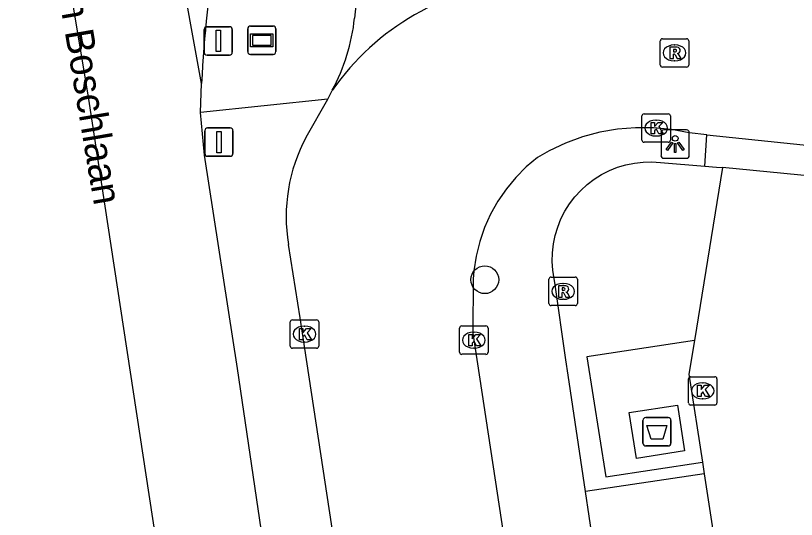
# Model space of a CAD drawing. Extents: x 163010 to 163853, y 382793 to 383982.
# Drawn here: x 163170.53 to 163198.03, y 383386.34 to 383404.07 of the extents above; entities that cross this region are included whole.
import ezdxf

# ---------------------------------------------------------------- set-up
doc = ezdxf.new("R2010")
doc.units = 0
for name, color, linetype in [('IMGEO_Afsluitpaal', 7, 'Continuous'), ('IMGEO_Afval_apart_plaats', 7, 'Continuous'), ('IMGEO_Berm_groen', 7, 'Continuous'), ('IMGEO_Boom', 7, 'Continuous'), ('IMGEO_Fietspad_open', 7, 'Continuous'), ('IMGEO_Kolk', 7, 'Continuous'), ('IMGEO_Lichtpunt', 7, 'Continuous'), ('IMGEO_Openbare_ruimte_label', 7, 'Continuous'), ('IMGEO_Parkeervlak_halfverhard', 7, 'Continuous'), ('IMGEO_Reclamebord', 7, 'Continuous'), ('IMGEO_Rijbaan_lokaal_open', 7, 'Continuous'), ('IMGEO_Rijbaan_regionaal_gesloten', 7, 'Continuous'), ('IMGEO_Rioolput', 7, 'Continuous'), ('IMGEO_Voetpad_gesloten', 7, 'Continuous'), ('IMGEO_Voetpad_open', 7, 'Continuous')]:
    doc.layers.add(name, color=color, linetype=linetype)

msp = doc.modelspace()

# ---------------------------------------------------------------- linework, layer by layer
at = {"layer": 'IMGEO_Afsluitpaal'}
for p, q in [((163177.171, 383402.779), (163177.171, 383403.579)), ((163177.171, 383403.579), (163177.171, 383402.779)), ((163177.271, 383403.679), (163178.061, 383403.679)), ((163178.061, 383403.679), (163177.271, 383403.679)), ((163178.161, 383403.579), (163178.161, 383402.779)), ((163178.161, 383402.779), (163178.161, 383403.579)), ((163178.061, 383402.679), (163177.271, 383402.679)), ((163177.271, 383402.679), (163178.061, 383402.679)), ((163177.194, 383399.22), (163177.194, 383400.02)), ((163177.194, 383400.02), (163177.194, 383399.22)), ((163177.294, 383400.12), (163178.084, 383400.12)), ((163178.084, 383400.12), (163177.294, 383400.12)), ((163178.184, 383400.02), (163178.184, 383399.22)), ((163178.184, 383399.22), (163178.184, 383400.02)), ((163178.084, 383399.12), (163177.294, 383399.12)), ((163177.294, 383399.12), (163178.084, 383399.12))]:
    msp.add_line(p, q, dxfattribs=at)
for points in [[(163177.591, 383403.554), (163177.741, 383403.554), (163177.741, 383402.804), (163177.591, 383402.804), (163177.591, 383403.554)], [(163177.614, 383399.995), (163177.764, 383399.995), (163177.764, 383399.245), (163177.614, 383399.245), (163177.614, 383399.995)]]:
    msp.add_lwpolyline(points, dxfattribs=at)
for centre, start, end in [((163177.271, 383403.579), 90, 180), ((163177.271, 383403.579), 90, 180), ((163178.061, 383403.579), 0, 90), ((163178.061, 383403.579), 360, 90), ((163177.271, 383402.779), 180, 270), ((163177.271, 383402.779), 180, 270), ((163178.061, 383402.779), 270, 0), ((163178.061, 383402.779), 270, 0), ((163177.294, 383400.02), 90, 180), ((163177.294, 383400.02), 90, 180), ((163178.084, 383400.02), 0, 90), ((163178.084, 383400.02), 360, 90), ((163177.294, 383399.22), 180, 270), ((163177.294, 383399.22), 180, 270), ((163178.084, 383399.22), 270, 0), ((163178.084, 383399.22), 270, 0)]:
    msp.add_arc(centre, 0.1, start, end, dxfattribs=at)
at = {"layer": 'IMGEO_Afval_apart_plaats'}
for p, q in [((163192.62, 383389.026), (163192.62, 383389.826)), ((163192.62, 383389.826), (163192.62, 383389.026)), ((163192.72, 383389.926), (163193.51, 383389.926)), ((163193.51, 383389.926), (163192.72, 383389.926)), ((163193.61, 383389.826), (163193.61, 383389.026)), ((163193.61, 383389.026), (163193.61, 383389.826)), ((163193.51, 383388.926), (163192.72, 383388.926)), ((163192.72, 383388.926), (163193.51, 383388.926))]:
    msp.add_line(p, q, dxfattribs=at)
msp.add_lwpolyline([(163192.763, 383389.64), (163193.467, 383389.64), (163193.318, 383389.17), (163192.912, 383389.17), (163192.763, 383389.64)], dxfattribs=at)
for centre, start, end in [((163192.72, 383389.826), 90, 180), ((163192.72, 383389.826), 90, 180), ((163193.51, 383389.826), 0, 90), ((163193.51, 383389.826), 360, 90), ((163192.72, 383389.026), 180, 270), ((163192.72, 383389.026), 180, 270), ((163193.51, 383389.026), 270, 0), ((163193.51, 383389.026), 270, 0)]:
    msp.add_arc(centre, 0.1, start, end, dxfattribs=at)
at = {"layer": 'IMGEO_Berm_groen'}
msp.add_lwpolyline([(163181.53, 383401.128), (163177.037, 383400.66)], dxfattribs=at)
at = {"layer": 'IMGEO_Boom'}
msp.add_circle((163187.054, 383394.775), 0.489, dxfattribs=at)
at = {"layer": 'IMGEO_Fietspad_open'}
msp.add_lwpolyline([(163183.489, 383413.791), (163183.177, 383410.744), (163182.467, 383403.985)], dxfattribs=at)
msp.add_arc((163175.66, 383404.689), 6.843, 331.6579, 354.0987, dxfattribs=at)
at = {"layer": 'IMGEO_Kolk'}
for p, q in [((163192.588, 383399.687), (163192.588, 383400.539)), ((163192.663, 383400.613), (163193.515, 383400.613)), ((163193.589, 383400.539), (163193.589, 383399.687)), ((163193.076, 383400.393), (163193.101, 383400.393)), ((163193.515, 383399.613), (163192.663, 383399.613)), ((163193.099, 383399.833), (163193.074, 383399.833)), ((163180.203, 383392.437), (163180.203, 383393.289)), ((163180.278, 383393.363), (163181.13, 383393.363)), ((163181.204, 383393.289), (163181.204, 383392.437)), ((163180.691, 383393.143), (163180.716, 383393.143)), ((163186.166, 383392.224), (163186.166, 383393.076)), ((163186.241, 383393.15), (163187.093, 383393.15)), ((163187.167, 383393.076), (163187.167, 383392.224)), ((163186.654, 383392.93), (163186.679, 383392.93)), ((163180.714, 383392.583), (163180.689, 383392.583)), ((163181.13, 383392.363), (163180.278, 383392.363)), ((163186.677, 383392.37), (163186.652, 383392.37)), ((163187.093, 383392.15), (163186.241, 383392.15)), ((163194.302, 383391.363), (163195.154, 383391.363)), ((163194.227, 383390.437), (163194.227, 383391.289)), ((163194.715, 383391.143), (163194.74, 383391.143)), ((163195.228, 383391.289), (163195.228, 383390.437)), ((163194.738, 383390.583), (163194.713, 383390.583)), ((163195.154, 383390.363), (163194.302, 383390.363))]:
    msp.add_line(p, q, dxfattribs=at)
for points in [[(163192.588, 383399.687), (163192.588, 383400.539)], [(163192.663, 383400.613), (163193.515, 383400.613)], [(163193.589, 383400.539), (163193.589, 383399.687)], [(163192.909, 383400.313), (163193.032, 383400.313), (163193.032, 383400.162), (163193.162, 383400.313), (163193.326, 383400.313), (163193.18, 383400.162), (163193.333, 383399.913), (163193.181, 383399.913), (163193.096, 383400.077), (163193.032, 383400.01), (163193.032, 383399.913), (163192.909, 383399.913), (163192.909, 383400.313)], [(163193.515, 383399.613), (163192.663, 383399.613)], [(163180.203, 383392.437), (163180.203, 383393.289)], [(163180.278, 383393.363), (163181.13, 383393.363)], [(163181.204, 383393.289), (163181.204, 383392.437)], [(163180.524, 383393.063), (163180.647, 383393.063), (163180.647, 383392.912), (163180.777, 383393.063), (163180.941, 383393.063), (163180.795, 383392.912), (163180.948, 383392.663), (163180.796, 383392.663), (163180.711, 383392.827), (163180.647, 383392.76), (163180.647, 383392.663), (163180.524, 383392.663), (163180.524, 383393.063)], [(163186.166, 383392.224), (163186.166, 383393.076)], [(163186.241, 383393.15), (163187.093, 383393.15)], [(163187.167, 383393.076), (163187.167, 383392.224)], [(163186.487, 383392.85), (163186.61, 383392.85), (163186.61, 383392.699), (163186.74, 383392.85), (163186.904, 383392.85), (163186.758, 383392.699), (163186.911, 383392.45), (163186.759, 383392.45), (163186.674, 383392.614), (163186.61, 383392.547), (163186.61, 383392.45), (163186.487, 383392.45), (163186.487, 383392.85)], [(163181.13, 383392.363), (163180.278, 383392.363)], [(163187.093, 383392.15), (163186.241, 383392.15)], [(163194.302, 383391.363), (163195.154, 383391.363)], [(163194.227, 383390.437), (163194.227, 383391.289)], [(163195.228, 383391.289), (163195.228, 383390.437)], [(163194.548, 383391.063), (163194.671, 383391.063), (163194.671, 383390.912), (163194.801, 383391.063), (163194.965, 383391.063), (163194.819, 383390.912), (163194.972, 383390.663), (163194.82, 383390.663), (163194.735, 383390.827), (163194.671, 383390.76), (163194.671, 383390.663), (163194.548, 383390.663), (163194.548, 383391.063)], [(163195.154, 383390.363), (163194.302, 383390.363)]]:
    msp.add_lwpolyline(points, dxfattribs=at)
for centre, start, end in [((163192.665, 383400.537), 91.552, 178.448), ((163192.665, 383400.537), 91.552, 178.448), ((163193.513, 383400.537), 1.552, 88.448), ((163193.513, 383400.537), 1.552, 88.448), ((163192.665, 383399.689), 181.552, 268.448), ((163192.665, 383399.689), 181.552, 268.448), ((163193.513, 383399.689), 271.552, 358.448), ((163193.513, 383399.689), 271.552, 358.448), ((163180.28, 383393.287), 91.552, 178.448), ((163180.28, 383393.287), 91.552, 178.448), ((163181.128, 383393.287), 1.552, 88.448), ((163181.128, 383393.287), 1.552, 88.448), ((163186.243, 383393.074), 91.552, 178.448), ((163186.243, 383393.074), 91.552, 178.448), ((163187.091, 383393.074), 1.552, 88.448), ((163187.091, 383393.074), 1.552, 88.448), ((163180.28, 383392.439), 181.552, 268.448), ((163180.28, 383392.439), 181.552, 268.448), ((163181.128, 383392.439), 271.552, 358.448), ((163181.128, 383392.439), 271.552, 358.448), ((163186.243, 383392.226), 181.552, 268.448), ((163186.243, 383392.226), 181.552, 268.448), ((163187.091, 383392.226), 271.552, 358.448), ((163187.091, 383392.226), 271.552, 358.448), ((163194.304, 383391.287), 91.552, 178.448), ((163194.304, 383391.287), 91.552, 178.448), ((163195.152, 383391.287), 1.552, 88.448), ((163195.152, 383391.287), 1.552, 88.448), ((163194.304, 383390.439), 181.552, 268.448), ((163194.304, 383390.439), 181.552, 268.448), ((163195.152, 383390.439), 271.552, 358.448), ((163195.152, 383390.439), 271.552, 358.448)]:
    msp.add_arc(centre, 0.0765, start, end, dxfattribs=at)
for centre, major_axis, ratio, start_param, end_param in [((163193.075, 383400.113), (-0.387, 0.002), 0.722429, 4.712389, 7.853982), ((163193.1, 383400.113), (-0.39, 0.002), 0.717154, 1.570796, 4.712389), ((163180.69, 383392.863), (-0.387, 0.002), 0.722429, 4.712389, 7.853982), ((163180.715, 383392.863), (-0.39, 0.002), 0.717154, 1.570796, 4.712389), ((163186.653, 383392.65), (-0.387, 0.002), 0.722429, 4.712389, 7.853982), ((163186.678, 383392.65), (-0.39, 0.002), 0.717154, 1.570796, 4.712389), ((163194.714, 383390.863), (-0.387, 0.002), 0.722429, 4.712389, 7.853982), ((163194.739, 383390.863), (-0.39, 0.002), 0.717154, 1.570796, 4.712389)]:
    msp.add_ellipse(centre, major_axis=major_axis, ratio=ratio, start_param=start_param, end_param=end_param, dxfattribs=at)
at = {"layer": 'IMGEO_Lichtpunt'}
for p, q in [((163193.259, 383399.953), (163193.259, 383399.146)), ((163193.259, 383399.953), (163193.259, 383399.146)), ((163194.161, 383400.048), (163193.353, 383400.048)), ((163194.161, 383400.048), (163193.353, 383400.048)), ((163194.255, 383399.146), (163194.255, 383399.953)), ((163194.255, 383399.146), (163194.255, 383399.953)), ((163193.353, 383399.052), (163194.161, 383399.052)), ((163193.353, 383399.052), (163194.161, 383399.052))]:
    msp.add_line(p, q, dxfattribs=at)
for points in [[(163193.633, 383399.617), (163193.672, 383399.589), (163193.484, 383399.327), (163193.446, 383399.354), (163193.633, 383399.617)], [(163193.845, 383399.589), (163193.883, 383399.616), (163194.07, 383399.354), (163194.031, 383399.326), (163193.845, 383399.589)], [(163193.735, 383399.569), (163193.782, 383399.569), (163193.782, 383399.247), (163193.735, 383399.247), (163193.735, 383399.569)]]:
    msp.add_lwpolyline(points, dxfattribs=at)
msp.add_circle((163193.758, 383399.751), 0.0994, dxfattribs=at)
for centre, start, end in [((163193.353, 383399.953), 90, 180), ((163193.353, 383399.953), 90, 180), ((163194.161, 383399.953), 0, 90), ((163194.161, 383399.953), 0, 90), ((163193.353, 383399.146), 180, 270), ((163193.353, 383399.146), 180, 270), ((163194.161, 383399.146), 270, 0), ((163194.161, 383399.146), 270, 360)]:
    msp.add_arc(centre, 0.0946, start, end, dxfattribs=at)
at = {"layer": 'IMGEO_Parkeervlak_halfverhard'}
msp.add_lwpolyline([(163194.782, 383387.944), (163190.596, 383387.318)], dxfattribs=at)
at = {"layer": 'IMGEO_Reclamebord'}
for p, q in [((163178.706, 383402.802), (163178.706, 383403.602)), ((163178.706, 383403.602), (163178.706, 383402.802)), ((163178.806, 383403.702), (163179.596, 383403.702)), ((163179.596, 383403.702), (163178.806, 383403.702)), ((163179.696, 383403.602), (163179.696, 383402.802)), ((163179.696, 383402.802), (163179.696, 383403.602)), ((163179.596, 383402.702), (163178.806, 383402.702)), ((163178.806, 383402.702), (163179.596, 383402.702))]:
    msp.add_line(p, q, dxfattribs=at)
for points in [[(163178.807, 383403.434), (163179.595, 383403.434), (163179.595, 383402.97), (163178.807, 383402.97), (163178.807, 383403.434)], [(163178.872, 383403.369), (163178.872, 383403.035), (163179.53, 383403.035), (163179.53, 383403.369), (163178.872, 383403.369)]]:
    msp.add_lwpolyline(points, dxfattribs=at)
for centre, start, end in [((163178.806, 383403.602), 90, 180), ((163178.806, 383403.602), 90, 180), ((163179.596, 383403.602), 0, 90), ((163179.596, 383403.602), 360, 90), ((163178.806, 383402.802), 180, 270), ((163178.806, 383402.802), 180, 270), ((163179.596, 383402.802), 270, 0), ((163179.596, 383402.802), 270, 0)]:
    msp.add_arc(centre, 0.1, start, end, dxfattribs=at)
at = {"layer": 'IMGEO_Rijbaan_lokaal_open'}
for points in [[(163181.53, 383401.128), (163181.683, 383401.44)], [(163180.762, 383399.793), (163181.53, 383401.128)], [(163194.875, 383399.875), (163194.254, 383399.939), (163193.63, 383400.057), (163192.997, 383400.118), (163192.362, 383400.123), (163191.729, 383400.071), (163191.103, 383399.963), (163190.489, 383399.799), (163189.892, 383399.581), (163189.318, 383399.311), (163188.914, 383399.081), (163188.514, 383398.745), (163188.146, 383398.374), (163187.813, 383397.972), (163187.516, 383397.541), (163187.26, 383397.086), (163187.045, 383396.61), (163186.873, 383396.116), (163186.746, 383395.609), (163186.665, 383395.093), (163186.64, 383394.795), (163186.629, 383392.895), (163198.684, 383313.676)], [(163194.875, 383399.875), (163201.537, 383399.188)], [(163195.429, 383398.72), (163194.437, 383392.642)], [(163201.42, 383398.14), (163195.429, 383398.72)], [(163189.626, 383316.72), (163190.174, 383321.636), (163190.297, 383327.264), (163189.904, 383331.976), (163180.551, 383393.43), (163180.139, 383396.019)], [(163194.437, 383392.642), (163194.239, 383391.448), (163194.718, 383388.353)], [(163194.718, 383388.353), (163194.782, 383387.944)], [(163194.782, 383387.944), (163208.685, 383297.697)]]:
    msp.add_lwpolyline(points, dxfattribs=at)
for centre, radius, start, end in [((163226.756, 383399.036), 49.748, 171.1629, 176.9481), ((163189.04, 383396.319), 8.964, 94.5038, 145.1583), ((163185.972, 383396.995), 5.914, 151.7584, 189.4942)]:
    msp.add_arc(centre, radius, start, end, dxfattribs=at)
at = {"layer": 'IMGEO_Rijbaan_regionaal_gesloten'}
for points in [[(163186.341, 383296.644), (163186.215, 383301.895), (163185.236, 383313.83), (163184.039, 383325.745), (163182.032, 383341.64), (163179.185, 383361.372), (163176.149, 383381.221), (163173.105, 383401.129), (163170.496, 383416.864), (163167.702, 383432.568), (163165.593, 383444.417), (163163.278, 383456.29), (163160.943, 383468.26), (163153.991, 383500.14), (163134.503, 383591.15)], [(163177.079, 383401.685), (163171.983, 383429.726)], [(163177.037, 383400.66), (163177.079, 383401.685)], [(163188.636, 383316.666), (163186.886, 383333.684), (163184.717, 383348.4), (163178.343, 383391.65), (163177.182, 383399.153), (163177.037, 383400.66)]]:
    msp.add_lwpolyline(points, dxfattribs=at)
at = {"layer": 'IMGEO_Rioolput'}
for p, q in [((163193.235, 383402.331), (163193.235, 383403.183)), ((163193.31, 383403.257), (163194.162, 383403.257)), ((163194.236, 383403.183), (163194.236, 383402.331)), ((163193.723, 383403.037), (163193.748, 383403.037)), ((163193.746, 383402.477), (163193.721, 383402.477)), ((163194.162, 383402.257), (163193.31, 383402.257)), ((163189.313, 383393.94), (163189.313, 383394.792)), ((163189.388, 383394.866), (163190.24, 383394.866)), ((163189.801, 383394.646), (163189.826, 383394.646)), ((163190.314, 383394.792), (163190.314, 383393.94)), ((163190.24, 383393.866), (163189.388, 383393.866)), ((163189.824, 383394.086), (163189.799, 383394.086))]:
    msp.add_line(p, q, dxfattribs=at)
for points in [[(163193.235, 383402.331), (163193.235, 383403.183)], [(163193.31, 383403.257), (163194.162, 383403.257)], [(163194.236, 383403.183), (163194.236, 383402.331)], [(163193.824, 383402.955), (163193.572, 383402.957), (163193.572, 383402.557)], [(163193.572, 383402.557), (163193.696, 383402.557), (163193.696, 383402.719), (163193.707, 383402.719)], [(163193.75, 383402.876), (163193.696, 383402.876), (163193.696, 383402.795)], [(163193.696, 383402.795), (163193.748, 383402.795)], [(163193.754, 383402.69), (163193.825, 383402.557), (163193.965, 383402.557), (163193.9, 383402.683)], [(163194.162, 383402.257), (163193.31, 383402.257)], [(163189.313, 383393.94), (163189.313, 383394.792)], [(163189.388, 383394.866), (163190.24, 383394.866)], [(163190.314, 383394.792), (163190.314, 383393.94)], [(163189.902, 383394.564), (163189.65, 383394.566), (163189.65, 383394.166)], [(163189.828, 383394.485), (163189.774, 383394.485), (163189.774, 383394.404)], [(163189.774, 383394.404), (163189.826, 383394.404)], [(163189.65, 383394.166), (163189.774, 383394.166), (163189.774, 383394.328), (163189.785, 383394.328)], [(163189.832, 383394.299), (163189.903, 383394.166), (163190.043, 383394.166), (163189.978, 383394.292)], [(163190.24, 383393.866), (163189.388, 383393.866)]]:
    msp.add_lwpolyline(points, dxfattribs=at)
for centre, radius, start, end in [((163193.312, 383403.181), 0.0765, 91.552, 178.448), ((163193.312, 383403.181), 0.0765, 91.552, 178.448), ((163194.16, 383403.181), 0.0765, 1.552, 88.448), ((163194.16, 383403.181), 0.0765, 1.552, 88.448), ((163193.823, 383402.845), 0.109, 350.3612, 89.416), ((163193.706, 383402.666), 0.0533, 26.0293, 88.6989), ((163193.732, 383402.984), 0.19, 274.7715, 282.9687), ((163193.756, 383402.78), 0.0964, 77.0061, 93.1865), ((163193.77, 383402.837), 0.0378, 276.6634, 79.6772), ((163193.821, 383402.845), 0.112, 277.5842, 350.9817), ((163193.805, 383402.63), 0.108, 29.5134, 73.7905), ((163193.312, 383402.333), 0.0765, 181.552, 268.448), ((163193.312, 383402.333), 0.0765, 181.552, 268.448), ((163194.16, 383402.333), 0.0765, 271.552, 358.448), ((163194.16, 383402.333), 0.0765, 271.552, 358.448), ((163189.39, 383394.79), 0.0765, 91.552, 178.448), ((163189.39, 383394.79), 0.0765, 91.552, 178.448), ((163190.238, 383394.79), 0.0765, 1.552, 88.448), ((163190.238, 383394.79), 0.0765, 1.552, 88.448), ((163189.81, 383394.593), 0.19, 274.7715, 282.9687), ((163189.834, 383394.389), 0.0964, 77.0061, 93.1865), ((163189.848, 383394.446), 0.0378, 276.6634, 79.6772), ((163189.901, 383394.454), 0.109, 350.3612, 89.416), ((163189.899, 383394.454), 0.112, 277.5842, 350.9817), ((163189.784, 383394.275), 0.0533, 26.0293, 88.6989), ((163189.883, 383394.239), 0.108, 29.5134, 73.7905), ((163189.39, 383393.942), 0.0765, 181.552, 268.448), ((163189.39, 383393.942), 0.0765, 181.552, 268.448), ((163190.238, 383393.942), 0.0765, 271.552, 358.448), ((163190.238, 383393.942), 0.0765, 271.552, 358.448)]:
    msp.add_arc(centre, radius, start, end, dxfattribs=at)
for centre, major_axis, ratio, start_param, end_param in [((163193.722, 383402.757), (-0.387, 0.002), 0.722429, 4.712389, 7.853982), ((163193.747, 383402.757), (-0.39, 0.002), 0.717154, 1.570796, 4.712389), ((163189.8, 383394.366), (-0.387, 0.002), 0.722429, 4.712389, 7.853982), ((163189.825, 383394.366), (-0.39, 0.002), 0.717154, 1.570796, 4.712389)]:
    msp.add_ellipse(centre, major_axis=major_axis, ratio=ratio, start_param=start_param, end_param=end_param, dxfattribs=at)
at = {"layer": 'IMGEO_Voetpad_gesloten'}
msp.add_lwpolyline([(163192.391, 383388.489), (163192.141, 383390.101), (163193.838, 383390.364), (163194.088, 383388.752), (163192.391, 383388.489)], dxfattribs=at)
at = {"layer": 'IMGEO_Voetpad_open'}
for points in [[(163194.8, 383398.775), (163194.875, 383399.875)], [(163190.596, 383387.318), (163189.986, 383391.417), (163189.909, 383391.957), (163189.519, 383394.681), (163189.491, 383394.808), (163189.444, 383395.113), (163189.425, 383395.42), (163189.433, 383395.727), (163189.468, 383396.033), (163189.531, 383396.334), (163189.62, 383396.629), (163189.735, 383396.914), (163189.876, 383397.188), (163190.04, 383397.449), (163190.227, 383397.693), (163190.435, 383397.92), (163190.662, 383398.128), (163190.907, 383398.314), (163191.167, 383398.478), (163191.442, 383398.617), (163191.727, 383398.732), (163192.022, 383398.821), (163192.323, 383398.883), (163192.629, 383398.918), (163192.937, 383398.925), (163193.244, 383398.905), (163194.8, 383398.775)], [(163194.8, 383398.775), (163195.211, 383398.741), (163195.429, 383398.72)], [(163194.437, 383392.642), (163190.642, 383392.056), (163191.317, 383387.834), (163194.718, 383388.353)], [(163204.031, 383296.956), (163203.383, 383301.381), (163190.596, 383387.318)]]:
    msp.add_lwpolyline(points, dxfattribs=at)

# ---------------------------------------------------------------- texts
at = {"layer": 'IMGEO_Openbare_ruimte_label'}
msp.add_text('Jeroen Boschlaan', height=1, rotation=279.613, dxfattribs=at).set_placement((163171.513, 383407.913))

doc.saveas('drawing.dxf')
